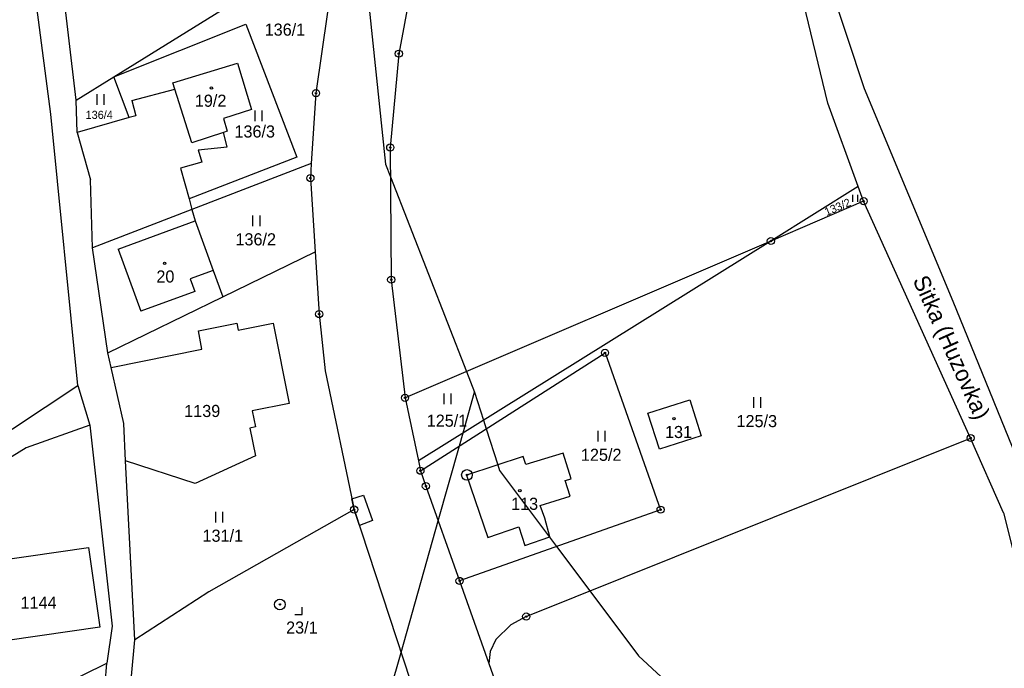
# Model space of a CAD drawing. Extents: x -547623 to -538651, y -1096714 to -1086522.
# Drawn here: x -540093.9 to -539955.7, y -1092111.3 to -1092020.2 of the extents above; entities that cross this region are included whole.
import ezdxf

# ---------------------------------------------------------------- set-up
doc = ezdxf.new("R2010")
doc.units = 0
for name, color, linetype in [('Vrstva 1', 7, 'Continuous'), ('Vrstva 25', 7, 'Continuous'), ('Vrstva 30', 7, 'Continuous'), ('Vrstva 33', 7, 'Continuous'), ('Vrstva 50', 7, 'Continuous'), ('Vrstva 52', 7, 'Continuous'), ('Vrstva 83', 7, 'Continuous'), ('Vrstva 86', 7, 'Continuous'), ('Vrstva 90', 7, 'Continuous'), ('Vrstva 92', 7, 'Continuous')]:
    doc.layers.add(name, color=color, linetype=linetype)

msp = doc.modelspace()

# ---------------------------------------------------------------- linework, layer by layer
at = {"layer": 'Vrstva 1'}
for p, q in [((-540072.34, -1092029.05), (-540063.28, -1092026.33)), ((-540063.28, -1092026.33), (-540061.31, -1092032.81)), ((-540072.07, -1092029.94), (-540072.34, -1092029.05)), ((-540061.31, -1092032.81), (-540065.23, -1092034.1)), ((-540065.23, -1092034.1), (-540064.73, -1092035.86)), ((-540064.73, -1092035.86), (-540065.26, -1092036.03))]:
    msp.add_line(p, q, dxfattribs=at)
for points in [[(-540085.95, -1092031.51), (-540090.43, -1091993.37)], [(-540089.46, -1092033.46), (-540094.35, -1091996.21)], [(-540036.82, -1092004.43), (-540040.64, -1092024.98)], [(-540080.65, -1092028.22), (-540048.07, -1092008.01)], [(-539980.23, -1092014.99), (-539975.32, -1092029.87)], [(-539980.44, -1092031.92), (-539984.16, -1092016.37)], [(-540050.65, -1092019.13), (-540052.27, -1092030.52)], [(-540080.65, -1092028.22), (-540062.12, -1092020.84)], [(-540062.12, -1092020.84), (-540054.96, -1092039.5)], [(-540040.64, -1092024.98), (-540041.84, -1092038.15)], [(-540085.95, -1092031.51), (-540080.65, -1092028.22)], [(-540078.47, -1092033.96), (-540080.65, -1092028.22)], [(-540078.13, -1092031.57), (-540072.07, -1092029.94)], [(-540052.27, -1092030.52), (-540052.92, -1092040.39)], [(-539975.32, -1092029.87), (-539962.89, -1092059.71)], [(-540085.81, -1092036.03), (-540085.95, -1092031.51)], [(-540078.13, -1092031.57), (-540077.53, -1092033.69)], [(-539976.15, -1092043.63), (-539980.44, -1092031.92)], [(-540085.68, -1092071.55), (-540089.46, -1092033.46)], [(-540077.53, -1092033.69), (-540078.47, -1092033.96)], [(-540078.47, -1092033.96), (-540085.81, -1092036.03)], [(-540085.81, -1092036.03), (-540083.93, -1092042.67)], [(-540068.8, -1092038.5), (-540064.74, -1092038.06), (-540065.26, -1092036.03)], [(-540068.8, -1092038.5), (-540068.31, -1092040.23)], [(-540041.84, -1092038.15), (-540041.71, -1092056.71)], [(-540068.31, -1092040.23), (-540071.29, -1092041.07)], [(-540054.96, -1092039.5), (-540070.08, -1092045.37)], [(-540052.92, -1092040.39), (-540069.67, -1092046.85)], [(-540052.92, -1092040.39), (-540053.05, -1092042.45)], [(-540071.29, -1092041.07), (-540070.08, -1092045.37)], [(-540083.65, -1092052.24), (-540083.93, -1092042.67)], [(-540053.05, -1092042.45), (-540052.38, -1092052.79)], [(-539976.15, -1092043.63), (-539988.42, -1092051.28)], [(-539975.4, -1092045.69), (-539976.15, -1092043.63)], [(-540070.08, -1092045.37), (-540069.67, -1092046.85)], [(-539975.4, -1092045.69), (-539988.42, -1092051.28)], [(-539960.38, -1092078.94), (-539975.4, -1092045.69)], [(-540069.67, -1092046.85), (-540083.65, -1092052.24)], [(-540069.67, -1092046.85), (-540069.22, -1092048.45)], [(-540069.22, -1092048.45), (-540066.68, -1092055.4)], [(-539988.42, -1092051.28), (-540039.77, -1092073.3)], [(-539988.42, -1092051.28), (-540037.9, -1092082.14)], [(-540081.47, -1092066.99), (-540083.65, -1092052.24)], [(-540065.32, -1092059.11), (-540052.38, -1092052.79)], [(-540052.38, -1092052.79), (-540051.82, -1092061.54)], [(-540066.68, -1092055.4), (-540065.32, -1092059.11)], [(-540041.71, -1092056.71), (-540039.77, -1092073.3)], [(-540081.47, -1092066.99), (-540065.32, -1092059.11)], [(-539962.89, -1092059.71), (-539951.46, -1092087.77)], [(-540051.82, -1092061.54), (-540050.98, -1092069.52)], [(-540068.78, -1092063.91), (-540063.39, -1092062.82)], [(-540068.27, -1092066.46), (-540068.78, -1092063.91)], [(-540063.39, -1092062.82), (-540063.19, -1092063.8)], [(-540063.19, -1092063.8), (-540058.29, -1092062.81)], [(-540058.29, -1092062.81), (-540056.01, -1092074.08)], [(-540081.01, -1092069.03), (-540068.27, -1092066.46)], [(-540081.01, -1092069.03), (-540081.47, -1092066.99)], [(-540037.61, -1092083.53), (-540011.7, -1092066.98)], [(-540011.7, -1092066.98), (-540003.9, -1092089)], [(-540079.25, -1092076.92), (-540081.01, -1092069.03)], [(-540050.98, -1092069.52), (-540046.91, -1092088.98)], [(-540122.71, -1092096.1), (-540085.68, -1092071.55)], [(-540085.68, -1092071.55), (-540084, -1092077.12)], [(-540039.77, -1092073.3), (-540037.9, -1092082.14)], [(-540005.67, -1092075.43), (-539999.79, -1092073.58)], [(-539999.79, -1092073.58), (-539998.18, -1092078.65)], [(-540056.01, -1092074.08), (-540061.21, -1092075.13)], [(-540061.21, -1092075.13), (-540060.75, -1092077.38)], [(-540004.05, -1092080.49), (-540005.67, -1092075.43)], [(-540084, -1092077.12), (-540092.94, -1092080.3)], [(-540084, -1092077.12), (-540080.88, -1092105.36)], [(-540078.98, -1092082.14), (-540079.25, -1092076.92)], [(-540060.75, -1092077.38), (-540061.54, -1092077.54)], [(-540061.54, -1092077.54), (-540060.74, -1092081.46)], [(-540022.76, -1092104), (-539960.38, -1092078.94)], [(-539998.18, -1092078.65), (-540004.05, -1092080.49)], [(-539955.79, -1092089.46), (-539960.38, -1092078.94)], [(-540092.94, -1092080.3), (-540119.23, -1092096.56)], [(-540060.74, -1092081.46), (-540069.23, -1092085.33)], [(-540023.19, -1092081.53), (-540031.14, -1092084.17)], [(-540022.8, -1092082.65), (-540023.19, -1092081.53)], [(-540017.58, -1092081.05), (-540022.8, -1092082.65)], [(-540016.45, -1092084.65), (-540017.58, -1092081.05)], [(-540069.23, -1092085.33), (-540078.98, -1092082.14)], [(-540077.69, -1092107.27), (-540078.98, -1092082.14)], [(-540037.9, -1092082.14), (-540037.61, -1092083.53)], [(-540037.61, -1092083.53), (-540036.84, -1092085.69)], [(-540031.14, -1092084.17), (-540028.13, -1092092.92)], [(-540017.3, -1092084.88), (-540016.45, -1092084.65)], [(-540016.61, -1092087.12), (-540017.3, -1092084.88)], [(-540036.84, -1092085.69), (-540032.12, -1092099)], [(-540020.79, -1092088.4), (-540016.61, -1092087.12)], [(-540046.91, -1092088.98), (-540067.29, -1092100.51)], [(-540046.91, -1092088.98), (-540039.02, -1092113.08)], [(-540003.9, -1092089), (-540032.12, -1092099)], [(-540020.16, -1092090.2), (-540020.79, -1092088.4)], [(-540019.43, -1092092.82), (-540020.16, -1092090.2)], [(-539955.79, -1092089.46), (-539953.19, -1092099.7)], [(-540028.13, -1092092.92), (-540023.79, -1092091.41)], [(-540023.79, -1092091.41), (-540022.94, -1092094.03)], [(-540022.94, -1092094.03), (-540019.43, -1092092.82)], [(-540101.42, -1092096.78), (-540084.2, -1092094.31)], [(-540084.2, -1092094.31), (-540082.6, -1092105.5)], [(-540032.12, -1092099), (-540028.02, -1092110.58)], [(-540067.29, -1092100.51), (-540077.69, -1092107.27)], [(-540022.76, -1092104), (-540024.91, -1092105.17)], [(-540082.6, -1092105.5), (-540099.82, -1092107.97)], [(-540080.88, -1092105.36), (-540081.61, -1092110.55)], [(-540024.91, -1092105.17), (-540027.02, -1092107.22)], [(-540078.66, -1092118.01), (-540077.69, -1092107.27)], [(-540027.02, -1092107.22), (-540027.84, -1092108.9)], [(-540027.84, -1092108.9), (-540028.02, -1092110.58)], [(-540091.7, -1092115.52), (-540081.61, -1092110.55)], [(-540081.85, -1092113.45), (-540081.61, -1092110.55)], [(-540028.02, -1092110.58), (-540023.7, -1092122.76)]]:
    msp.add_lwpolyline(points, dxfattribs=at)
at = {"layer": 'Vrstva 25'}
for p, q in [((-540083, -1092032.14), (-540083, -1092030.64)), ((-540082, -1092032.14), (-540082, -1092030.64)), ((-540060.8, -1092034.45), (-540060.8, -1092032.95)), ((-540059.8, -1092034.45), (-540059.8, -1092032.95)), ((-539976.9, -1092045.8), (-539976.9, -1092044.79)), ((-539976.22, -1092045.8), (-539976.22, -1092044.79)), ((-540061.12, -1092049.19), (-540061.12, -1092047.69)), ((-540060.12, -1092049.19), (-540060.12, -1092047.69)), ((-540034.27, -1092074.2), (-540034.27, -1092072.7)), ((-540033.27, -1092074.2), (-540033.27, -1092072.7)), ((-539990.83, -1092074.71), (-539990.83, -1092073.21)), ((-539989.83, -1092074.71), (-539989.83, -1092073.21)), ((-540012.67, -1092079.44), (-540012.67, -1092077.94)), ((-540011.67, -1092079.44), (-540011.67, -1092077.94)), ((-540066.33, -1092090.8), (-540066.33, -1092089.3)), ((-540065.33, -1092090.8), (-540065.33, -1092089.3))]:
    msp.add_line(p, q, dxfattribs=at)
msp.add_lwpolyline([(-540055.22, -1092103.7), (-540054.22, -1092103.7), (-540054.22, -1092102.7)], dxfattribs=at)
for centre in [(-540066.94, -1092029.79), (-540073.51, -1092054.41), (-540002.02, -1092076.21), (-540023.65, -1092086.32)]:
    msp.add_circle(centre, 0.175, dxfattribs=at)
at = {"layer": 'Vrstva 30'}
for points in [[(-540047.22, -1092087.49), (-540045.59, -1092086.97)], [(-540046.91, -1092088.98), (-540047.22, -1092087.49)], [(-540045.59, -1092086.97), (-540044.33, -1092090.54)], [(-540046.18, -1092091.2), (-540046.91, -1092088.98)], [(-540044.33, -1092090.54), (-540046.18, -1092091.2)]]:
    msp.add_lwpolyline(points, dxfattribs=at)
at = {"layer": 'Vrstva 33'}
for p, q in [((-540069.7, -1092037.49), (-540072.07, -1092029.94)), ((-540065.26, -1092036.03), (-540069.7, -1092037.49))]:
    msp.add_line(p, q, dxfattribs=at)
for points in [[(-540080.02, -1092052.4), (-540069.22, -1092048.45)], [(-540080.02, -1092052.4), (-540076.83, -1092061.13)], [(-540066.68, -1092055.4), (-540069.92, -1092056.58)], [(-540069.92, -1092056.58), (-540069.27, -1092058.37)], [(-540069.27, -1092058.37), (-540076.83, -1092061.13)]]:
    msp.add_lwpolyline(points, dxfattribs=at)
at = {"layer": 'Vrstva 52'}
for points in [[(-540047, -1091997.5), (-540046.81, -1091999.29), (-540046.74, -1092000), (-540046.58, -1092001.55), (-540042.5, -1092040.5), (-540041.81, -1092042.26), (-540031.13, -1092069.6), (-540030, -1092072.5)], [(-540135.65, -1092307.84), (-540133.5, -1092303), (-540113.38, -1092263.93), (-540089.3, -1092217.18), (-540084.86, -1092208.57), (-540078.62, -1092196.44), (-540075.24, -1092189.88), (-540074.82, -1092189.07), (-540062.93, -1092165.99), (-540061.15, -1092162.52), (-540058.58, -1092157.54), (-540056.5, -1092153.5), (-540052.11, -1092142.12), (-540050.37, -1092137.62), (-540048.51, -1092132.79), (-540048.41, -1092132.53), (-540047.81, -1092130.98), (-540043, -1092118.5), (-540041.85, -1092114.42), (-540040.33, -1092109.07), (-540035.11, -1092090.57), (-540032.13, -1092080.03), (-540031.62, -1092078.22), (-540030, -1092072.5)], [(-540030, -1092072.5), (-540028.75, -1092076.43), (-540028.37, -1092077.63), (-540026.75, -1092082.71), (-540026.5, -1092083.5), (-540019.49, -1092092.84), (-540018.5, -1092094.17), (-540013.82, -1092100.41), (-540007, -1092109.5), (-540000, -1092116), (-539986, -1092129), (-539974.5, -1092151.5), (-539969.36, -1092174), (-539959.71, -1092216.26), (-539957.24, -1092227.09), (-539956, -1092232.5)]]:
    msp.add_lwpolyline(points, dxfattribs=at)
at = {"layer": 'Vrstva 83'}
for centre, radius in [((-540040.64, -1092024.98), 0.5), ((-540040.64, -1092024.98), 0.1), ((-540052.27, -1092030.52), 0.5), ((-540052.27, -1092030.52), 0.1), ((-540041.84, -1092038.15), 0.5), ((-540041.84, -1092038.15), 0.1), ((-540053.05, -1092042.45), 0.5), ((-540053.05, -1092042.45), 0.1), ((-539975.4, -1092045.69), 0.5), ((-539975.4, -1092045.69), 0.1), ((-539988.42, -1092051.28), 0.5), ((-539988.42, -1092051.28), 0.1), ((-540041.71, -1092056.71), 0.5), ((-540041.71, -1092056.71), 0.1), ((-540051.82, -1092061.54), 0.5), ((-540051.82, -1092061.54), 0.1), ((-540011.7, -1092066.98), 0.5), ((-540011.7, -1092066.98), 0.1), ((-540039.77, -1092073.3), 0.5), ((-540039.77, -1092073.3), 0.1), ((-539960.38, -1092078.94), 0.5), ((-539960.38, -1092078.94), 0.1), ((-540037.61, -1092083.53), 0.5), ((-540037.61, -1092083.53), 0.1), ((-540031.08, -1092084.12), 0.75), ((-540031.08, -1092084.12), 0.1), ((-540036.84, -1092085.69), 0.5), ((-540036.84, -1092085.69), 0.1), ((-540046.91, -1092088.98), 0.5), ((-540046.91, -1092088.98), 0.1), ((-540003.9, -1092089), 0.5), ((-540003.9, -1092089), 0.1), ((-540032.12, -1092099), 0.5), ((-540032.12, -1092099), 0.1), ((-540057.33, -1092102.31), 0.75), ((-540057.33, -1092102.31), 0.1), ((-540022.76, -1092104), 0.5), ((-540022.76, -1092104), 0.1)]:
    msp.add_circle(centre, radius, dxfattribs=at)
at = {"layer": 'Vrstva 90'}
for points in [[(-540072.34, -1092029.05), (-540063.28, -1092026.33)], [(-540063.28, -1092026.33), (-540061.31, -1092032.81)], [(-540072.07, -1092029.94), (-540072.34, -1092029.05)], [(-540069.7, -1092037.49), (-540072.07, -1092029.94)], [(-540061.31, -1092032.81), (-540065.23, -1092034.1)], [(-540065.23, -1092034.1), (-540064.73, -1092035.86)], [(-540065.26, -1092036.03), (-540069.7, -1092037.49)], [(-540064.73, -1092035.86), (-540065.26, -1092036.03)], [(-540080.02, -1092052.4), (-540069.22, -1092048.45)], [(-540069.22, -1092048.45), (-540066.68, -1092055.4)], [(-540080.02, -1092052.4), (-540076.83, -1092061.13)], [(-540066.68, -1092055.4), (-540069.92, -1092056.58)], [(-540069.92, -1092056.58), (-540069.27, -1092058.37)], [(-540069.27, -1092058.37), (-540076.83, -1092061.13)], [(-540005.67, -1092075.43), (-539999.79, -1092073.58)], [(-539999.79, -1092073.58), (-539998.18, -1092078.65)], [(-540004.05, -1092080.49), (-540005.67, -1092075.43)], [(-539998.18, -1092078.65), (-540004.05, -1092080.49)], [(-540023.19, -1092081.53), (-540031.14, -1092084.17)], [(-540022.8, -1092082.65), (-540023.19, -1092081.53)], [(-540017.58, -1092081.05), (-540022.8, -1092082.65)], [(-540016.45, -1092084.65), (-540017.58, -1092081.05)], [(-540031.14, -1092084.17), (-540028.13, -1092092.92)], [(-540017.3, -1092084.88), (-540016.45, -1092084.65)], [(-540016.61, -1092087.12), (-540017.3, -1092084.88)], [(-540020.79, -1092088.4), (-540016.61, -1092087.12)], [(-540020.16, -1092090.2), (-540020.79, -1092088.4)], [(-540019.43, -1092092.82), (-540020.16, -1092090.2)], [(-540028.13, -1092092.92), (-540023.79, -1092091.41)], [(-540023.79, -1092091.41), (-540022.94, -1092094.03)], [(-540022.94, -1092094.03), (-540019.43, -1092092.82)]]:
    msp.add_lwpolyline(points, dxfattribs=at)

# ---------------------------------------------------------------- texts
at = {"layer": 'Vrstva 50'}
msp.add_text('Sitka (Huzovka)', height=2.3, rotation=294.119, dxfattribs=at).set_placement((-539968.55, -1092056.76))
at = {"layer": 'Vrstva 86'}
for s, height, p in [('136/1', 1.7, (-540059.47, -1092022.45)), ('136/4', 1.14, (-540084.6, -1092034.14)), ('136/3', 1.7, (-540063.71, -1092036.75)), ('136/2', 1.7, (-540063.57, -1092051.89)), ('1139', 1.7, (-540070.76, -1092075.99)), ('125/1', 1.7, (-540036.72, -1092077.35)), ('125/3', 1.7, (-539993.24, -1092077.41)), ('125/2', 1.7, (-540015.08, -1092082.14)), ('131/1', 1.7, (-540068.19, -1092093.5)), ('1144', 1.7, (-540093.73, -1092102.9))]:
    msp.add_text(s, height=height, dxfattribs=at).set_placement(p)
msp.add_text('133/2', height=1.14, rotation=23.0351, dxfattribs=at).set_placement((-539980.6, -1092047.78))
at = {"layer": 'Vrstva 92'}
for s, p in [('19/2', (-540069.27, -1092032.43)), ('20', (-540074.67, -1092057.11)), ('131', (-540003.28, -1092078.94)), ('113', (-540024.88, -1092089.02)), ('23/1', (-540056.46, -1092106.4))]:
    msp.add_text(s, height=1.7, dxfattribs=at).set_placement(p)

doc.saveas('drawing.dxf')
